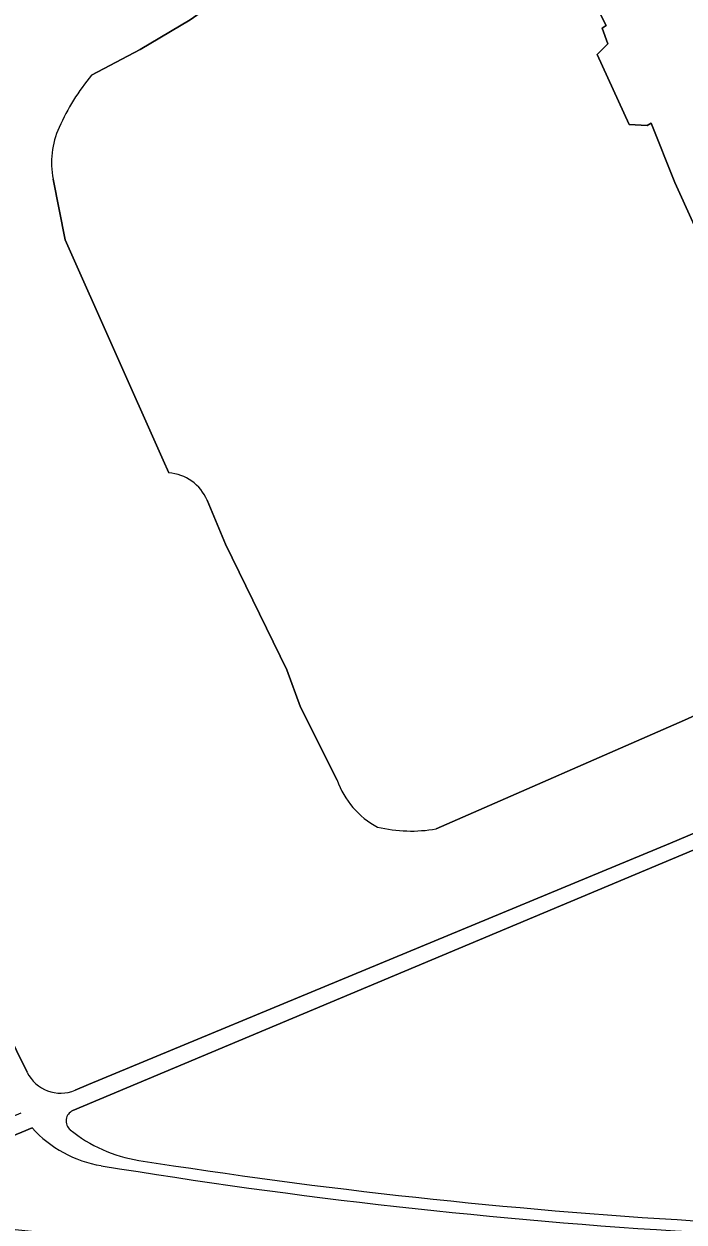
# Model space of a CAD drawing. Extents: x 161483 to 162250, y 379484 to 380833.
# Drawn here: x 161647.8 to 161736.1, y 379648 to 379808.4 of the extents above; entities that cross this region are included whole.
import ezdxf

# ---------------------------------------------------------------- set-up
doc = ezdxf.new("R2010")
doc.units = 0
for name, color, linetype in [('IMGEO_Gemengd_bos', 7, 'Continuous'), ('IMGEO_Loofbos', 7, 'Continuous'), ('IMGEO_Meer_plas_ven_vijver', 7, 'Continuous'), ('IMGEO_Voetpad_onverhard', 7, 'Continuous')]:
    doc.layers.add(name, color=color, linetype=linetype)

msp = doc.modelspace()

# ---------------------------------------------------------------- linework, layer by layer
at = {"layer": 'IMGEO_Gemengd_bos'}
for points in [[(161787.61, 379718.91), (161654.35, 379662.95)], [(161648.89, 379660.65), (161647.5, 379660.07), (161622.39, 379649.78), (161639.98, 379647.71), (161658.92, 379645.78), (161668.37, 379644.23), (161683.21, 379642.14), (161701.24, 379640), (161711.92, 379639), (161724.74, 379637.45), (161758.24, 379634.09)]]:
    msp.add_lwpolyline(points, dxfattribs=at)
for centre, radius, start, end in [((161654.93, 379661.57), 1.5, 112.7635, 230.8755), ((161660.73, 379671.32), 15.94, 221.992, 260.6415), ((161666.19, 379675.4), 19.34, 230.8499, 261.0159), ((161783.41, 380416.37), 769.52, 261.0111, 266.58082), ((161783.42, 380416.44), 771.1, 260.64967, 266.58)]:
    msp.add_arc(centre, radius, start, end, dxfattribs=at)
at = {"layer": 'IMGEO_Loofbos'}
for points in [[(161654.66, 379665.69), (161656.43, 379666.43), (161734.28, 379698.73), (161770.7, 379714.16), (161784.2, 379719.73), (161721.74, 379861.99)], [(161656.83, 379801.54), (161663.33, 379804.98), (161670.04, 379808.94), (161672.71, 379810.81), (161674.08, 379811.61), (161693.21, 379821.94), (161701.33, 379826.62), (161708.35, 379830.4)], [(161717.6, 379824.13), (161725.68, 379808.16), (161725.18, 379807.8), (161725.92, 379805.74), (161724.49, 379804.29), (161728.76, 379794.92), (161731.2, 379794.8), (161731.73, 379795.11), (161734.86, 379787.16), (161751.72, 379750), (161758.5, 379735.05)], [(161667.17, 379748.31), (161666.42, 379750), (161653.31, 379779.49), (161651.7, 379787.61)], [(161606.86, 379757.52), (161625.45, 379714.32), (161648.23, 379668.08)], [(161674.75, 379738.76), (161672.3, 379744.64)], [(161689.71, 379707.18), (161684.8, 379716.96), (161682.96, 379721.95), (161674.75, 379738.76)], [(161755.86, 379724.17), (161736.16, 379715.23), (161702.93, 379700.67)]]:
    msp.add_lwpolyline(points, dxfattribs=at)
for centre, radius, start, end in [((161681.76, 379781.28), 32.12, 140.9062, 155.602), ((161662.91, 379789.83), 11.42, 155.6213, 191.2017), ((161666.74, 379742.29), 6.04, 22.8941, 85.8511), ((161700.56, 379711.04), 11.52, 199.5528, 241.7382), ((161699.57, 379719.54), 19.17, 256.5442, 280.1023), ((161652.72, 379670.29), 5, 206.2496, 292.8436)]:
    msp.add_arc(centre, radius, start, end, dxfattribs=at)
at = {"layer": 'IMGEO_Meer_plas_ven_vijver'}
for points in [[(161708.35, 379830.4), (161701.33, 379826.62), (161693.21, 379821.94), (161674.08, 379811.61), (161672.71, 379810.81), (161670.04, 379808.94), (161663.33, 379804.98), (161656.83, 379801.54)], [(161734.86, 379787.16), (161731.73, 379795.11), (161731.2, 379794.8), (161728.76, 379794.92), (161724.49, 379804.29), (161725.92, 379805.74), (161725.18, 379807.8), (161725.68, 379808.16), (161717.6, 379824.13)], [(161651.7, 379787.61), (161653.31, 379779.49), (161666.42, 379750), (161667.17, 379748.31)], [(161758.5, 379735.05), (161751.72, 379750), (161734.86, 379787.16)], [(161672.3, 379744.64), (161674.75, 379738.76), (161682.96, 379721.95), (161684.8, 379716.96), (161689.71, 379707.18)], [(161702.93, 379700.67), (161736.16, 379715.23), (161755.86, 379724.17)]]:
    msp.add_lwpolyline(points, dxfattribs=at)
for centre, radius, start, end in [((161681.76, 379781.28), 32.12, 140.9062, 155.602), ((161662.91, 379789.83), 11.42, 155.6213, 191.2017), ((161666.74, 379742.29), 6.04, 22.8941, 85.8511), ((161700.56, 379711.04), 11.52, 199.5528, 241.7382), ((161699.57, 379719.54), 19.17, 256.5442, 280.1023)]:
    msp.add_arc(centre, radius, start, end, dxfattribs=at)
at = {"layer": 'IMGEO_Voetpad_onverhard'}
for points in [[(162063.84, 379834.53), (162092.88, 379846.78), (162125.73, 379861.01), (162124.28, 379863.96), (162083.97, 379846.73), (162040.67, 379827.77), (162000, 379810.31), (161972.01, 379798.74), (161948.48, 379789.71), (161922.77, 379779.55), (161906.05, 379769.39), (161887.59, 379762.26), (161856.95, 379750), (161827.96, 379738.1), (161787.11, 379720.82), (161749.93, 379805.11), (161744.1, 379818.99), (161724.63, 379863.92), (161721.74, 379861.99), (161784.2, 379719.73), (161770.7, 379714.16), (161734.28, 379698.73), (161656.43, 379666.43), (161654.66, 379665.69)], [(161648.23, 379668.08), (161625.45, 379714.32), (161606.86, 379757.52)], [(161654.35, 379662.95), (161787.61, 379718.91), (161814.03, 379656.01), (161805.03, 379655.87)], [(161647.38, 379662.62), (161617.99, 379650.23), (161622.39, 379649.78), (161647.5, 379660.07), (161648.89, 379660.65)]]:
    msp.add_lwpolyline(points, dxfattribs=at)
for centre, radius, start, end in [((161652.72, 379670.29), 5, 206.2496, 292.8436), ((161654.93, 379661.57), 1.5, 112.7635, 230.8755), ((161660.73, 379671.32), 15.94, 221.992, 260.6415), ((161666.19, 379675.4), 19.34, 230.8499, 261.0159), ((161783.41, 380416.37), 769.52, 261.0111, 266.58082), ((161783.42, 380416.44), 771.1, 260.64967, 266.58)]:
    msp.add_arc(centre, radius, start, end, dxfattribs=at)

doc.saveas('drawing.dxf')
